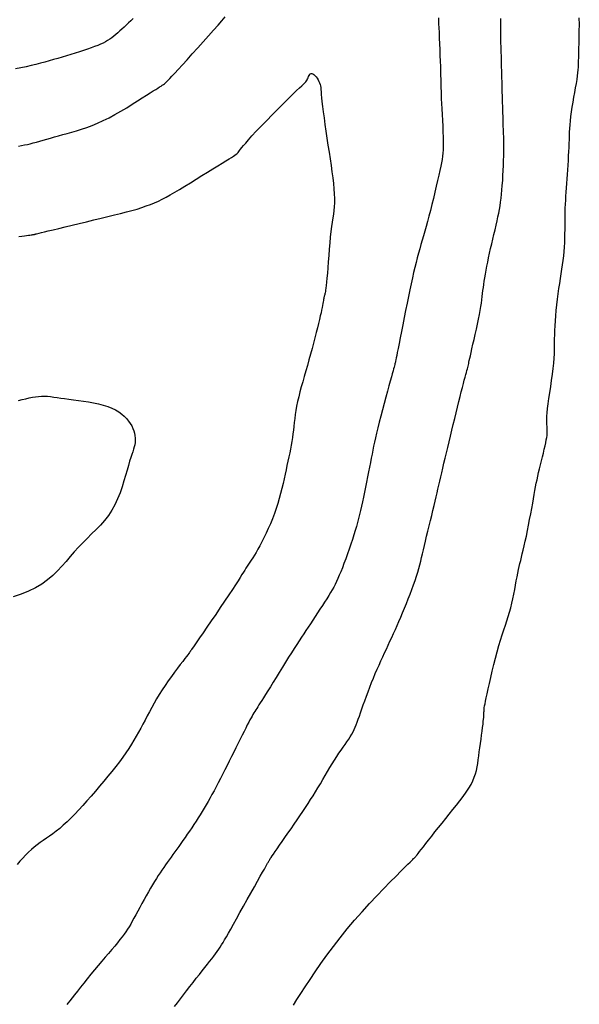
# Model space of a CAD drawing. Header units: millimetres. Extents: x 32690613 to 32693367, y 5343692 to 5344708.
# Tile 661 of 1009: x 32692936 to 32692944, y 5344455 to 5344469. Entities that reach past the tile are written whole.
import ezdxf

# ---------------------------------------------------------------- set-up
doc = ezdxf.new("R2010")
doc.units = ezdxf.units.MM
doc.header["$LTSCALE"] = 20
for name, color, linetype in [('02-DGM_HL_492.00', 82, 'Continuous'), ('02-DGM_HL_492.50', 92, 'Continuous'), ('02-DGM_HL_493.00', 102, 'Continuous'), ('02-DGM_HL_493.50', 112, 'Continuous'), ('02-DGM_HL_494.00', 122, 'Continuous')]:
    doc.layers.add(name, color=color, linetype=linetype)

msp = doc.modelspace()

# ---------------------------------------------------------------- linework, layer by layer
at = {"layer": '02-DGM_HL_492.00', "elevation": 492, "flags": 128}
msp.add_lwpolyline([(32692939.931, 5344455.328), (32692939.982, 5344455.407), (32692940.037, 5344455.494), (32692940.1, 5344455.589), (32692940.168, 5344455.692), (32692940.243, 5344455.803), (32692940.323, 5344455.918), (32692940.409, 5344456.038), (32692940.5, 5344456.161), (32692940.596, 5344456.286), (32692940.697, 5344456.411), (32692940.801, 5344456.535), (32692940.908, 5344456.656), (32692941.014, 5344456.773), (32692941.118, 5344456.884), (32692941.217, 5344456.987), (32692941.308, 5344457.08), (32692941.39, 5344457.162), (32692941.459, 5344457.232), (32692941.515, 5344457.287), (32692941.558, 5344457.33), (32692941.59, 5344457.362), (32692941.614, 5344457.384), (32692941.63, 5344457.4), (32692941.64, 5344457.41), (32692941.647, 5344457.416), (32692941.652, 5344457.421), (32692941.657, 5344457.426), (32692941.662, 5344457.432), (32692941.669, 5344457.44), (32692941.678, 5344457.451), (32692941.689, 5344457.465), (32692941.705, 5344457.485), (32692941.724, 5344457.51), (32692941.749, 5344457.541), (32692941.779, 5344457.58), (32692941.814, 5344457.625), (32692941.853, 5344457.675), (32692941.897, 5344457.73), (32692941.943, 5344457.789), (32692941.992, 5344457.851), (32692942.043, 5344457.914), (32692942.095, 5344457.979), (32692942.147, 5344458.043), (32692942.199, 5344458.107), (32692942.249, 5344458.171), (32692942.298, 5344458.233), (32692942.343, 5344458.294), (32692942.385, 5344458.353), (32692942.423, 5344458.411), (32692942.455, 5344458.465), (32692942.481, 5344458.517), (32692942.502, 5344458.567), (32692942.519, 5344458.616), (32692942.532, 5344458.664), (32692942.542, 5344458.713), (32692942.55, 5344458.762), (32692942.558, 5344458.814), (32692942.565, 5344458.869), (32692942.573, 5344458.927), (32692942.581, 5344458.987), (32692942.59, 5344459.048), (32692942.598, 5344459.108), (32692942.606, 5344459.167), (32692942.614, 5344459.223), (32692942.62, 5344459.274), (32692942.626, 5344459.319), (32692942.63, 5344459.357), (32692942.633, 5344459.39), (32692942.636, 5344459.417), (32692942.637, 5344459.439), (32692942.638, 5344459.458), (32692942.639, 5344459.475), (32692942.639, 5344459.49), (32692942.64, 5344459.504), (32692942.64, 5344459.519), (32692942.642, 5344459.536), (32692942.644, 5344459.555), (32692942.648, 5344459.58), (32692942.654, 5344459.61), (32692942.661, 5344459.648), (32692942.671, 5344459.695), (32692942.683, 5344459.753), (32692942.698, 5344459.821), (32692942.716, 5344459.9), (32692942.735, 5344459.985), (32692942.757, 5344460.075), (32692942.78, 5344460.168), (32692942.803, 5344460.26), (32692942.828, 5344460.351), (32692942.852, 5344460.437), (32692942.876, 5344460.517), (32692942.899, 5344460.591), (32692942.922, 5344460.66), (32692942.944, 5344460.726), (32692942.965, 5344460.789), (32692942.985, 5344460.851), (32692943.003, 5344460.913), (32692943.021, 5344460.975), (32692943.036, 5344461.039), (32692943.051, 5344461.104), (32692943.064, 5344461.17), (32692943.076, 5344461.234), (32692943.088, 5344461.297), (32692943.098, 5344461.358), (32692943.109, 5344461.415), (32692943.119, 5344461.468), (32692943.129, 5344461.517), (32692943.14, 5344461.562), (32692943.15, 5344461.605), (32692943.161, 5344461.649), (32692943.172, 5344461.694), (32692943.184, 5344461.742), (32692943.197, 5344461.795), (32692943.211, 5344461.854), (32692943.226, 5344461.921), (32692943.241, 5344461.994), (32692943.257, 5344462.071), (32692943.273, 5344462.151), (32692943.288, 5344462.232), (32692943.304, 5344462.311), (32692943.318, 5344462.388), (32692943.331, 5344462.46), (32692943.343, 5344462.525), (32692943.354, 5344462.585), (32692943.364, 5344462.641), (32692943.373, 5344462.693), (32692943.383, 5344462.744), (32692943.393, 5344462.794), (32692943.403, 5344462.844), (32692943.415, 5344462.896), (32692943.427, 5344462.95), (32692943.441, 5344463.006), (32692943.455, 5344463.063), (32692943.469, 5344463.119), (32692943.483, 5344463.174), (32692943.496, 5344463.227), (32692943.507, 5344463.276), (32692943.517, 5344463.32), (32692943.525, 5344463.36), (32692943.531, 5344463.394), (32692943.535, 5344463.425), (32692943.537, 5344463.452), (32692943.538, 5344463.476), (32692943.539, 5344463.497), (32692943.538, 5344463.518), (32692943.537, 5344463.537), (32692943.535, 5344463.556), (32692943.533, 5344463.577), (32692943.532, 5344463.6), (32692943.532, 5344463.627), (32692943.532, 5344463.66), (32692943.534, 5344463.7), (32692943.538, 5344463.747), (32692943.544, 5344463.805), (32692943.553, 5344463.873), (32692943.563, 5344463.95), (32692943.575, 5344464.032), (32692943.587, 5344464.119), (32692943.6, 5344464.207), (32692943.611, 5344464.293), (32692943.622, 5344464.376), (32692943.63, 5344464.452), (32692943.636, 5344464.521), (32692943.639, 5344464.583), (32692943.641, 5344464.64), (32692943.642, 5344464.694), (32692943.643, 5344464.746), (32692943.643, 5344464.799), (32692943.644, 5344464.855), (32692943.646, 5344464.915), (32692943.649, 5344464.98), (32692943.654, 5344465.051), (32692943.66, 5344465.125), (32692943.667, 5344465.202), (32692943.676, 5344465.28), (32692943.685, 5344465.359), (32692943.694, 5344465.436), (32692943.705, 5344465.511), (32692943.715, 5344465.584), (32692943.726, 5344465.653), (32692943.737, 5344465.72), (32692943.747, 5344465.786), (32692943.756, 5344465.85), (32692943.765, 5344465.912), (32692943.773, 5344465.975), (32692943.779, 5344466.038), (32692943.783, 5344466.101), (32692943.786, 5344466.164), (32692943.789, 5344466.227), (32692943.79, 5344466.29), (32692943.791, 5344466.353), (32692943.791, 5344466.415), (32692943.791, 5344466.476), (32692943.792, 5344466.536), (32692943.793, 5344466.595), (32692943.795, 5344466.653), (32692943.797, 5344466.71), (32692943.8, 5344466.767), (32692943.803, 5344466.825), (32692943.807, 5344466.883), (32692943.811, 5344466.943), (32692943.815, 5344467.005), (32692943.82, 5344467.069), (32692943.824, 5344467.134), (32692943.829, 5344467.2), (32692943.834, 5344467.266), (32692943.838, 5344467.332), (32692943.842, 5344467.396), (32692943.846, 5344467.458), (32692943.849, 5344467.518), (32692943.851, 5344467.574), (32692943.853, 5344467.628), (32692943.854, 5344467.681), (32692943.856, 5344467.733), (32692943.859, 5344467.785), (32692943.862, 5344467.84), (32692943.867, 5344467.897), (32692943.874, 5344467.958), (32692943.883, 5344468.022), (32692943.893, 5344468.091), (32692943.905, 5344468.16), (32692943.917, 5344468.231), (32692943.929, 5344468.299), (32692943.941, 5344468.365), (32692943.952, 5344468.427), (32692943.961, 5344468.483), (32692943.968, 5344468.533), (32692943.973, 5344468.577), (32692943.977, 5344468.618), (32692943.98, 5344468.659), (32692943.982, 5344468.701), (32692943.983, 5344468.746), (32692943.985, 5344468.796), (32692943.986, 5344468.854), (32692943.988, 5344468.922), (32692943.99, 5344468.997), (32692943.992, 5344469.08), (32692943.993, 5344469.169), (32692943.994, 5344469.262), (32692943.992, 5344469.358)], dxfattribs=at)
at = {"layer": '02-DGM_HL_492.50', "elevation": 492.5, "flags": 128}
for points in [[(32692937.654, 5344469.347), (32692937.621, 5344469.316), (32692937.589, 5344469.286), (32692937.558, 5344469.256), (32692937.527, 5344469.227), (32692937.496, 5344469.199), (32692937.466, 5344469.172), (32692937.437, 5344469.146), (32692937.408, 5344469.121), (32692937.379, 5344469.098), (32692937.351, 5344469.076), (32692937.322, 5344469.056), (32692937.292, 5344469.037), (32692937.261, 5344469.019), (32692937.227, 5344469.001), (32692937.191, 5344468.984), (32692937.151, 5344468.966), (32692937.108, 5344468.949), (32692937.059, 5344468.931), (32692937.007, 5344468.913), (32692936.951, 5344468.895), (32692936.893, 5344468.876), (32692936.832, 5344468.857), (32692936.771, 5344468.839), (32692936.709, 5344468.82), (32692936.647, 5344468.802), (32692936.585, 5344468.783), (32692936.524, 5344468.765), (32692936.462, 5344468.748), (32692936.4, 5344468.73), (32692936.337, 5344468.713), (32692936.271, 5344468.696), (32692936.204, 5344468.68), (32692936.134, 5344468.664), (32692936.061, 5344468.648), (32692935.985, 5344468.633)], [(32692938.244, 5344455.309), (32692938.284, 5344455.362), (32692938.326, 5344455.417), (32692938.37, 5344455.474), (32692938.415, 5344455.533), (32692938.461, 5344455.593), (32692938.507, 5344455.652), (32692938.552, 5344455.71), (32692938.596, 5344455.765), (32692938.636, 5344455.817), (32692938.674, 5344455.865), (32692938.709, 5344455.909), (32692938.741, 5344455.95), (32692938.771, 5344455.988), (32692938.799, 5344456.024), (32692938.824, 5344456.058), (32692938.848, 5344456.09), (32692938.87, 5344456.122), (32692938.891, 5344456.152), (32692938.911, 5344456.184), (32692938.932, 5344456.218), (32692938.955, 5344456.257), (32692938.98, 5344456.3), (32692939.008, 5344456.35), (32692939.041, 5344456.409), (32692939.079, 5344456.477), (32692939.123, 5344456.556), (32692939.172, 5344456.643), (32692939.223, 5344456.735), (32692939.276, 5344456.829), (32692939.328, 5344456.921), (32692939.377, 5344457.01), (32692939.422, 5344457.091), (32692939.461, 5344457.161), (32692939.493, 5344457.218), (32692939.519, 5344457.263), (32692939.538, 5344457.298), (32692939.553, 5344457.325), (32692939.564, 5344457.344), (32692939.571, 5344457.357), (32692939.577, 5344457.367), (32692939.581, 5344457.375), (32692939.586, 5344457.383), (32692939.59, 5344457.39), (32692939.596, 5344457.4), (32692939.604, 5344457.412), (32692939.615, 5344457.428), (32692939.629, 5344457.449), (32692939.648, 5344457.476), (32692939.671, 5344457.51), (32692939.7, 5344457.551), (32692939.734, 5344457.6), (32692939.771, 5344457.653), (32692939.812, 5344457.711), (32692939.854, 5344457.772), (32692939.898, 5344457.835), (32692939.942, 5344457.898), (32692939.984, 5344457.96), (32692940.025, 5344458.02), (32692940.065, 5344458.079), (32692940.103, 5344458.137), (32692940.14, 5344458.193), (32692940.176, 5344458.249), (32692940.211, 5344458.305), (32692940.246, 5344458.361), (32692940.281, 5344458.418), (32692940.315, 5344458.475), (32692940.349, 5344458.533), (32692940.383, 5344458.59), (32692940.417, 5344458.648), (32692940.45, 5344458.704), (32692940.483, 5344458.758), (32692940.515, 5344458.811), (32692940.547, 5344458.861), (32692940.578, 5344458.908), (32692940.608, 5344458.952), (32692940.638, 5344458.994), (32692940.666, 5344459.034), (32692940.692, 5344459.072), (32692940.717, 5344459.108), (32692940.74, 5344459.143), (32692940.761, 5344459.177), (32692940.779, 5344459.21), (32692940.796, 5344459.244), (32692940.811, 5344459.278), (32692940.825, 5344459.314), (32692940.839, 5344459.351), (32692940.854, 5344459.392), (32692940.869, 5344459.436), (32692940.886, 5344459.484), (32692940.904, 5344459.537), (32692940.924, 5344459.595), (32692940.946, 5344459.655), (32692940.969, 5344459.718), (32692940.993, 5344459.782), (32692941.018, 5344459.848), (32692941.043, 5344459.913), (32692941.069, 5344459.977), (32692941.095, 5344460.04), (32692941.121, 5344460.101), (32692941.148, 5344460.161), (32692941.174, 5344460.219), (32692941.201, 5344460.277), (32692941.227, 5344460.333), (32692941.253, 5344460.389), (32692941.279, 5344460.445), (32692941.304, 5344460.5), (32692941.33, 5344460.555), (32692941.355, 5344460.61), (32692941.38, 5344460.666), (32692941.405, 5344460.723), (32692941.431, 5344460.782), (32692941.457, 5344460.842), (32692941.483, 5344460.904), (32692941.51, 5344460.969), (32692941.537, 5344461.035), (32692941.564, 5344461.103), (32692941.59, 5344461.17), (32692941.616, 5344461.237), (32692941.64, 5344461.302), (32692941.662, 5344461.364), (32692941.681, 5344461.424), (32692941.699, 5344461.48), (32692941.714, 5344461.533), (32692941.728, 5344461.585), (32692941.741, 5344461.636), (32692941.753, 5344461.688), (32692941.765, 5344461.741), (32692941.778, 5344461.798), (32692941.792, 5344461.859), (32692941.808, 5344461.924), (32692941.824, 5344461.994), (32692941.842, 5344462.066), (32692941.861, 5344462.14), (32692941.879, 5344462.214), (32692941.897, 5344462.288), (32692941.915, 5344462.359), (32692941.931, 5344462.427), (32692941.946, 5344462.49), (32692941.96, 5344462.55), (32692941.974, 5344462.607), (32692941.986, 5344462.663), (32692941.999, 5344462.719), (32692942.012, 5344462.776), (32692942.025, 5344462.834), (32692942.039, 5344462.895), (32692942.054, 5344462.96), (32692942.07, 5344463.029), (32692942.087, 5344463.101), (32692942.105, 5344463.176), (32692942.124, 5344463.253), (32692942.143, 5344463.333), (32692942.162, 5344463.414), (32692942.182, 5344463.497), (32692942.202, 5344463.581), (32692942.223, 5344463.664), (32692942.243, 5344463.747), (32692942.262, 5344463.827), (32692942.281, 5344463.905), (32692942.299, 5344463.978), (32692942.316, 5344464.046), (32692942.332, 5344464.107), (32692942.346, 5344464.162), (32692942.359, 5344464.21), (32692942.37, 5344464.252), (32692942.38, 5344464.288), (32692942.389, 5344464.319), (32692942.397, 5344464.347), (32692942.403, 5344464.37), (32692942.409, 5344464.391), (32692942.414, 5344464.41), (32692942.418, 5344464.427), (32692942.422, 5344464.446), (32692942.426, 5344464.466), (32692942.431, 5344464.491), (32692942.438, 5344464.521), (32692942.446, 5344464.557), (32692942.456, 5344464.603), (32692942.468, 5344464.657), (32692942.482, 5344464.719), (32692942.498, 5344464.787), (32692942.514, 5344464.859), (32692942.531, 5344464.933), (32692942.547, 5344465.006), (32692942.562, 5344465.076), (32692942.575, 5344465.142), (32692942.586, 5344465.202), (32692942.595, 5344465.256), (32692942.603, 5344465.306), (32692942.609, 5344465.353), (32692942.615, 5344465.397), (32692942.62, 5344465.439), (32692942.625, 5344465.482), (32692942.631, 5344465.525), (32692942.637, 5344465.57), (32692942.643, 5344465.617), (32692942.651, 5344465.666), (32692942.66, 5344465.718), (32692942.669, 5344465.772), (32692942.68, 5344465.828), (32692942.692, 5344465.887), (32692942.704, 5344465.949), (32692942.718, 5344466.013), (32692942.733, 5344466.079), (32692942.749, 5344466.147), (32692942.765, 5344466.215), (32692942.781, 5344466.282), (32692942.796, 5344466.348), (32692942.811, 5344466.412), (32692942.825, 5344466.472), (32692942.837, 5344466.53), (32692942.848, 5344466.584), (32692942.859, 5344466.636), (32692942.868, 5344466.688), (32692942.876, 5344466.741), (32692942.883, 5344466.795), (32692942.889, 5344466.852), (32692942.895, 5344466.912), (32692942.9, 5344466.977), (32692942.905, 5344467.046), (32692942.909, 5344467.116), (32692942.913, 5344467.188), (32692942.916, 5344467.259), (32692942.918, 5344467.329), (32692942.92, 5344467.396), (32692942.921, 5344467.458), (32692942.921, 5344467.515), (32692942.921, 5344467.567), (32692942.92, 5344467.618), (32692942.919, 5344467.667), (32692942.918, 5344467.716), (32692942.916, 5344467.767), (32692942.914, 5344467.822), (32692942.912, 5344467.881), (32692942.91, 5344467.947), (32692942.908, 5344468.017), (32692942.906, 5344468.09), (32692942.904, 5344468.165), (32692942.902, 5344468.24), (32692942.9, 5344468.313), (32692942.899, 5344468.383), (32692942.897, 5344468.448), (32692942.895, 5344468.506), (32692942.894, 5344468.56), (32692942.892, 5344468.611), (32692942.89, 5344468.66), (32692942.889, 5344468.709), (32692942.887, 5344468.76), (32692942.886, 5344468.814), (32692942.884, 5344468.873), (32692942.882, 5344468.939), (32692942.881, 5344469.011), (32692942.88, 5344469.088), (32692942.879, 5344469.171), (32692942.879, 5344469.258), (32692942.88, 5344469.349)]]:
    msp.add_lwpolyline(points, dxfattribs=at)
at = {"layer": '02-DGM_HL_493.00', "elevation": 493, "flags": 128}
for points in [[(32692936.024, 5344467.534), (32692936.069, 5344467.543), (32692936.111, 5344467.552), (32692936.152, 5344467.561), (32692936.193, 5344467.57), (32692936.236, 5344467.581), (32692936.28, 5344467.593), (32692936.327, 5344467.605), (32692936.376, 5344467.619), (32692936.427, 5344467.634), (32692936.481, 5344467.65), (32692936.537, 5344467.666), (32692936.595, 5344467.682), (32692936.656, 5344467.7), (32692936.719, 5344467.717), (32692936.785, 5344467.735), (32692936.852, 5344467.755), (32692936.923, 5344467.777), (32692936.996, 5344467.802), (32692937.071, 5344467.83), (32692937.149, 5344467.862), (32692937.23, 5344467.899), (32692937.313, 5344467.94), (32692937.397, 5344467.986), (32692937.481, 5344468.033), (32692937.564, 5344468.082), (32692937.643, 5344468.131), (32692937.717, 5344468.177), (32692937.785, 5344468.22), (32692937.845, 5344468.259), (32692937.897, 5344468.292), (32692937.94, 5344468.319), (32692937.976, 5344468.342), (32692938.006, 5344468.361), (32692938.031, 5344468.376), (32692938.051, 5344468.39), (32692938.069, 5344468.401), (32692938.084, 5344468.412), (32692938.099, 5344468.422), (32692938.113, 5344468.434), (32692938.13, 5344468.449), (32692938.15, 5344468.469), (32692938.175, 5344468.495), (32692938.206, 5344468.528), (32692938.246, 5344468.571), (32692938.295, 5344468.624), (32692938.354, 5344468.689), (32692938.422, 5344468.764), (32692938.495, 5344468.846), (32692938.572, 5344468.931), (32692938.65, 5344469.017), (32692938.726, 5344469.102), (32692938.797, 5344469.182), (32692938.861, 5344469.254), (32692938.917, 5344469.317), (32692938.964, 5344469.371)], [(32692941.991, 5344469.36), (32692941.993, 5344469.32), (32692941.995, 5344469.272), (32692941.998, 5344469.215), (32692942.001, 5344469.148), (32692942.004, 5344469.072), (32692942.008, 5344468.991), (32692942.011, 5344468.907), (32692942.014, 5344468.823), (32692942.017, 5344468.742), (32692942.02, 5344468.666), (32692942.022, 5344468.598), (32692942.023, 5344468.54), (32692942.024, 5344468.489), (32692942.025, 5344468.445), (32692942.026, 5344468.403), (32692942.027, 5344468.361), (32692942.029, 5344468.316), (32692942.03, 5344468.266), (32692942.033, 5344468.209), (32692942.036, 5344468.141), (32692942.04, 5344468.066), (32692942.045, 5344467.986), (32692942.049, 5344467.902), (32692942.053, 5344467.819), (32692942.057, 5344467.738), (32692942.06, 5344467.661), (32692942.061, 5344467.593), (32692942.061, 5344467.533), (32692942.06, 5344467.482), (32692942.057, 5344467.435), (32692942.052, 5344467.391), (32692942.046, 5344467.347), (32692942.037, 5344467.3), (32692942.027, 5344467.249), (32692942.013, 5344467.191), (32692941.998, 5344467.123), (32692941.981, 5344467.047), (32692941.962, 5344466.966), (32692941.942, 5344466.88), (32692941.921, 5344466.793), (32692941.9, 5344466.706), (32692941.878, 5344466.62), (32692941.857, 5344466.539), (32692941.837, 5344466.463), (32692941.818, 5344466.392), (32692941.799, 5344466.325), (32692941.78, 5344466.261), (32692941.762, 5344466.199), (32692941.744, 5344466.138), (32692941.727, 5344466.076), (32692941.71, 5344466.014), (32692941.692, 5344465.95), (32692941.675, 5344465.883), (32692941.658, 5344465.813), (32692941.64, 5344465.739), (32692941.623, 5344465.662), (32692941.604, 5344465.58), (32692941.585, 5344465.493), (32692941.566, 5344465.401), (32692941.546, 5344465.303), (32692941.525, 5344465.201), (32692941.505, 5344465.099), (32692941.485, 5344464.998), (32692941.466, 5344464.902), (32692941.448, 5344464.812), (32692941.432, 5344464.731), (32692941.419, 5344464.661), (32692941.408, 5344464.605), (32692941.399, 5344464.56), (32692941.393, 5344464.526), (32692941.387, 5344464.501), (32692941.383, 5344464.481), (32692941.38, 5344464.466), (32692941.377, 5344464.454), (32692941.374, 5344464.442), (32692941.371, 5344464.43), (32692941.367, 5344464.414), (32692941.362, 5344464.395), (32692941.355, 5344464.371), (32692941.347, 5344464.34), (32692941.337, 5344464.302), (32692941.324, 5344464.255), (32692941.308, 5344464.197), (32692941.289, 5344464.128), (32692941.267, 5344464.051), (32692941.244, 5344463.966), (32692941.22, 5344463.878), (32692941.196, 5344463.787), (32692941.172, 5344463.698), (32692941.15, 5344463.612), (32692941.13, 5344463.531), (32692941.112, 5344463.458), (32692941.097, 5344463.391), (32692941.083, 5344463.33), (32692941.071, 5344463.271), (32692941.06, 5344463.215), (32692941.049, 5344463.159), (32692941.038, 5344463.101), (32692941.026, 5344463.04), (32692941.014, 5344462.975), (32692941, 5344462.906), (32692940.986, 5344462.835), (32692940.971, 5344462.762), (32692940.956, 5344462.689), (32692940.941, 5344462.617), (32692940.926, 5344462.547), (32692940.912, 5344462.48), (32692940.898, 5344462.417), (32692940.884, 5344462.358), (32692940.87, 5344462.3), (32692940.856, 5344462.244), (32692940.841, 5344462.187), (32692940.826, 5344462.13), (32692940.808, 5344462.072), (32692940.79, 5344462.01), (32692940.769, 5344461.945), (32692940.747, 5344461.877), (32692940.723, 5344461.809), (32692940.699, 5344461.74), (32692940.675, 5344461.672), (32692940.65, 5344461.606), (32692940.627, 5344461.545), (32692940.604, 5344461.488), (32692940.583, 5344461.437), (32692940.563, 5344461.39), (32692940.544, 5344461.348), (32692940.524, 5344461.308), (32692940.504, 5344461.269), (32692940.482, 5344461.231), (32692940.459, 5344461.191), (32692940.434, 5344461.149), (32692940.405, 5344461.104), (32692940.375, 5344461.056), (32692940.343, 5344461.006), (32692940.309, 5344460.955), (32692940.275, 5344460.903), (32692940.241, 5344460.851), (32692940.206, 5344460.799), (32692940.173, 5344460.749), (32692940.141, 5344460.7), (32692940.109, 5344460.653), (32692940.078, 5344460.605), (32692940.046, 5344460.557), (32692940.014, 5344460.507), (32692939.98, 5344460.455), (32692939.944, 5344460.398), (32692939.906, 5344460.337), (32692939.864, 5344460.272), (32692939.821, 5344460.202), (32692939.776, 5344460.13), (32692939.731, 5344460.057), (32692939.687, 5344459.986), (32692939.645, 5344459.917), (32692939.605, 5344459.852), (32692939.568, 5344459.794), (32692939.536, 5344459.742), (32692939.508, 5344459.697), (32692939.483, 5344459.659), (32692939.461, 5344459.625), (32692939.442, 5344459.595), (32692939.425, 5344459.569), (32692939.41, 5344459.545), (32692939.396, 5344459.523), (32692939.383, 5344459.502), (32692939.37, 5344459.481), (32692939.357, 5344459.459), (32692939.344, 5344459.436), (32692939.33, 5344459.41), (32692939.314, 5344459.381), (32692939.297, 5344459.348), (32692939.277, 5344459.31), (32692939.255, 5344459.266), (32692939.23, 5344459.217), (32692939.204, 5344459.164), (32692939.176, 5344459.108), (32692939.146, 5344459.049), (32692939.115, 5344458.987), (32692939.084, 5344458.924), (32692939.052, 5344458.86), (32692939.02, 5344458.797), (32692938.989, 5344458.733), (32692938.957, 5344458.67), (32692938.925, 5344458.608), (32692938.894, 5344458.548), (32692938.863, 5344458.488), (32692938.833, 5344458.431), (32692938.804, 5344458.376), (32692938.775, 5344458.323), (32692938.747, 5344458.272), (32692938.719, 5344458.222), (32692938.691, 5344458.174), (32692938.663, 5344458.128), (32692938.635, 5344458.081), (32692938.607, 5344458.035), (32692938.578, 5344457.989), (32692938.548, 5344457.942), (32692938.517, 5344457.896), (32692938.487, 5344457.849), (32692938.455, 5344457.803), (32692938.424, 5344457.757), (32692938.393, 5344457.712), (32692938.363, 5344457.668), (32692938.333, 5344457.625), (32692938.303, 5344457.584), (32692938.275, 5344457.544), (32692938.247, 5344457.505), (32692938.22, 5344457.468), (32692938.193, 5344457.43), (32692938.166, 5344457.394), (32692938.14, 5344457.357), (32692938.115, 5344457.321), (32692938.089, 5344457.284), (32692938.063, 5344457.247), (32692938.038, 5344457.209), (32692938.012, 5344457.17), (32692937.985, 5344457.128), (32692937.958, 5344457.085), (32692937.93, 5344457.039), (32692937.901, 5344456.99), (32692937.871, 5344456.938), (32692937.841, 5344456.884), (32692937.81, 5344456.828), (32692937.78, 5344456.772), (32692937.75, 5344456.716), (32692937.721, 5344456.662), (32692937.693, 5344456.611), (32692937.667, 5344456.564), (32692937.643, 5344456.52), (32692937.621, 5344456.48), (32692937.599, 5344456.443), (32692937.576, 5344456.407), (32692937.553, 5344456.372), (32692937.528, 5344456.336), (32692937.5, 5344456.299), (32692937.468, 5344456.259), (32692937.433, 5344456.215), (32692937.393, 5344456.168), (32692937.351, 5344456.117), (32692937.305, 5344456.064), (32692937.258, 5344456.009), (32692937.208, 5344455.951), (32692937.158, 5344455.891), (32692937.106, 5344455.829), (32692937.055, 5344455.767), (32692937.004, 5344455.704), (32692936.955, 5344455.642), (32692936.907, 5344455.583), (32692936.863, 5344455.527), (32692936.823, 5344455.475), (32692936.787, 5344455.43), (32692936.756, 5344455.391), (32692936.732, 5344455.361), (32692936.712, 5344455.337)]]:
    msp.add_lwpolyline(points, dxfattribs=at)
at = {"layer": '02-DGM_HL_493.50', "elevation": 493.5, "flags": 128}
msp.add_lwpolyline([(32692936.032, 5344466.249), (32692936.075, 5344466.255), (32692936.111, 5344466.26), (32692936.142, 5344466.265), (32692936.167, 5344466.269), (32692936.188, 5344466.272), (32692936.205, 5344466.274), (32692936.219, 5344466.276), (32692936.231, 5344466.278), (32692936.24, 5344466.28), (32692936.246, 5344466.281), (32692936.252, 5344466.282), (32692936.256, 5344466.283), (32692936.26, 5344466.284), (32692936.264, 5344466.285), (32692936.268, 5344466.286), (32692936.274, 5344466.288), (32692936.283, 5344466.29), (32692936.299, 5344466.294), (32692936.321, 5344466.299), (32692936.353, 5344466.307), (32692936.395, 5344466.318), (32692936.45, 5344466.331), (32692936.519, 5344466.348), (32692936.6, 5344466.367), (32692936.69, 5344466.389), (32692936.787, 5344466.412), (32692936.889, 5344466.437), (32692936.994, 5344466.462), (32692937.098, 5344466.487), (32692937.2, 5344466.512), (32692937.297, 5344466.535), (32692937.389, 5344466.558), (32692937.476, 5344466.579), (32692937.559, 5344466.601), (32692937.637, 5344466.621), (32692937.71, 5344466.642), (32692937.778, 5344466.663), (32692937.842, 5344466.685), (32692937.902, 5344466.707), (32692937.959, 5344466.73), (32692938.014, 5344466.755), (32692938.068, 5344466.781), (32692938.124, 5344466.811), (32692938.183, 5344466.844), (32692938.246, 5344466.88), (32692938.314, 5344466.921), (32692938.389, 5344466.966), (32692938.468, 5344467.015), (32692938.55, 5344467.065), (32692938.632, 5344467.116), (32692938.713, 5344467.166), (32692938.789, 5344467.213), (32692938.86, 5344467.257), (32692938.922, 5344467.295), (32692938.974, 5344467.327), (32692939.017, 5344467.353), (32692939.051, 5344467.375), (32692939.079, 5344467.393), (32692939.101, 5344467.408), (32692939.119, 5344467.421), (32692939.133, 5344467.432), (32692939.145, 5344467.444), (32692939.156, 5344467.457), (32692939.167, 5344467.472), (32692939.181, 5344467.491), (32692939.199, 5344467.514), (32692939.223, 5344467.543), (32692939.254, 5344467.58), (32692939.293, 5344467.625), (32692939.343, 5344467.681), (32692939.405, 5344467.747), (32692939.475, 5344467.821), (32692939.552, 5344467.9), (32692939.632, 5344467.982), (32692939.712, 5344468.063), (32692939.789, 5344468.141), (32692939.861, 5344468.212), (32692939.924, 5344468.274), (32692939.976, 5344468.324), (32692940.017, 5344468.363), (32692940.05, 5344468.393), (32692940.075, 5344468.417), (32692940.094, 5344468.435), (32692940.108, 5344468.45), (32692940.119, 5344468.463), (32692940.127, 5344468.476), (32692940.134, 5344468.491), (32692940.141, 5344468.508), (32692940.148, 5344468.524), (32692940.156, 5344468.539), (32692940.163, 5344468.552), (32692940.172, 5344468.562), (32692940.182, 5344468.567), (32692940.194, 5344468.568), (32692940.207, 5344468.563), (32692940.222, 5344468.552), (32692940.237, 5344468.538), (32692940.253, 5344468.519), (32692940.268, 5344468.499), (32692940.282, 5344468.477), (32692940.294, 5344468.455), (32692940.304, 5344468.433), (32692940.311, 5344468.412), (32692940.316, 5344468.391), (32692940.32, 5344468.368), (32692940.323, 5344468.341), (32692940.325, 5344468.309), (32692940.328, 5344468.271), (32692940.331, 5344468.224), (32692940.337, 5344468.168), (32692940.345, 5344468.1), (32692940.355, 5344468.022), (32692940.367, 5344467.937), (32692940.38, 5344467.845), (32692940.394, 5344467.748), (32692940.408, 5344467.649), (32692940.423, 5344467.549), (32692940.438, 5344467.45), (32692940.453, 5344467.354), (32692940.466, 5344467.26), (32692940.479, 5344467.171), (32692940.49, 5344467.085), (32692940.5, 5344467.003), (32692940.508, 5344466.927), (32692940.513, 5344466.856), (32692940.515, 5344466.79), (32692940.515, 5344466.73), (32692940.512, 5344466.675), (32692940.507, 5344466.622), (32692940.5, 5344466.569), (32692940.492, 5344466.515), (32692940.483, 5344466.457), (32692940.474, 5344466.394), (32692940.465, 5344466.323), (32692940.456, 5344466.244), (32692940.448, 5344466.159), (32692940.441, 5344466.07), (32692940.433, 5344465.979), (32692940.427, 5344465.89), (32692940.42, 5344465.806), (32692940.414, 5344465.728), (32692940.409, 5344465.659), (32692940.404, 5344465.602), (32692940.399, 5344465.556), (32692940.394, 5344465.519), (32692940.39, 5344465.491), (32692940.386, 5344465.468), (32692940.383, 5344465.451), (32692940.379, 5344465.437), (32692940.376, 5344465.426), (32692940.374, 5344465.415), (32692940.371, 5344465.405), (32692940.369, 5344465.395), (32692940.366, 5344465.384), (32692940.364, 5344465.371), (32692940.361, 5344465.357), (32692940.358, 5344465.341), (32692940.354, 5344465.321), (32692940.35, 5344465.299), (32692940.345, 5344465.272), (32692940.339, 5344465.242), (32692940.332, 5344465.206), (32692940.324, 5344465.167), (32692940.314, 5344465.122), (32692940.303, 5344465.071), (32692940.289, 5344465.015), (32692940.274, 5344464.952), (32692940.257, 5344464.885), (32692940.238, 5344464.813), (32692940.218, 5344464.737), (32692940.197, 5344464.659), (32692940.176, 5344464.58), (32692940.153, 5344464.499), (32692940.131, 5344464.42), (32692940.108, 5344464.341), (32692940.086, 5344464.263), (32692940.065, 5344464.188), (32692940.044, 5344464.114), (32692940.025, 5344464.042), (32692940.007, 5344463.972), (32692939.991, 5344463.905), (32692939.978, 5344463.84), (32692939.966, 5344463.779), (32692939.957, 5344463.72), (32692939.95, 5344463.663), (32692939.943, 5344463.607), (32692939.937, 5344463.553), (32692939.931, 5344463.5), (32692939.925, 5344463.447), (32692939.918, 5344463.394), (32692939.91, 5344463.34), (32692939.901, 5344463.286), (32692939.89, 5344463.231), (32692939.879, 5344463.175), (32692939.866, 5344463.118), (32692939.854, 5344463.06), (32692939.84, 5344462.999), (32692939.827, 5344462.937), (32692939.813, 5344462.873), (32692939.799, 5344462.807), (32692939.784, 5344462.74), (32692939.768, 5344462.671), (32692939.75, 5344462.601), (32692939.731, 5344462.53), (32692939.71, 5344462.458), (32692939.687, 5344462.386), (32692939.661, 5344462.313), (32692939.634, 5344462.241), (32692939.605, 5344462.17), (32692939.575, 5344462.101), (32692939.545, 5344462.034), (32692939.514, 5344461.971), (32692939.484, 5344461.911), (32692939.455, 5344461.857), (32692939.428, 5344461.807), (32692939.402, 5344461.763), (32692939.377, 5344461.723), (32692939.354, 5344461.686), (32692939.332, 5344461.653), (32692939.312, 5344461.622), (32692939.293, 5344461.593), (32692939.275, 5344461.565), (32692939.257, 5344461.538), (32692939.24, 5344461.511), (32692939.222, 5344461.481), (32692939.201, 5344461.446), (32692939.176, 5344461.406), (32692939.146, 5344461.359), (32692939.109, 5344461.302), (32692939.066, 5344461.235), (32692939.013, 5344461.157), (32692938.955, 5344461.069), (32692938.892, 5344460.977), (32692938.828, 5344460.882), (32692938.764, 5344460.788), (32692938.704, 5344460.699), (32692938.648, 5344460.618), (32692938.6, 5344460.548), (32692938.562, 5344460.493), (32692938.533, 5344460.45), (32692938.511, 5344460.418), (32692938.495, 5344460.396), (32692938.485, 5344460.382), (32692938.478, 5344460.372), (32692938.474, 5344460.367), (32692938.472, 5344460.363), (32692938.469, 5344460.36), (32692938.466, 5344460.356), (32692938.462, 5344460.349), (32692938.455, 5344460.34), (32692938.445, 5344460.327), (32692938.432, 5344460.308), (32692938.413, 5344460.284), (32692938.389, 5344460.253), (32692938.359, 5344460.214), (32692938.324, 5344460.168), (32692938.284, 5344460.116), (32692938.242, 5344460.06), (32692938.198, 5344460), (32692938.153, 5344459.937), (32692938.109, 5344459.873), (32692938.066, 5344459.809), (32692938.026, 5344459.745), (32692937.988, 5344459.682), (32692937.953, 5344459.62), (32692937.919, 5344459.558), (32692937.886, 5344459.498), (32692937.855, 5344459.438), (32692937.824, 5344459.379), (32692937.793, 5344459.321), (32692937.763, 5344459.264), (32692937.732, 5344459.208), (32692937.7, 5344459.151), (32692937.667, 5344459.094), (32692937.632, 5344459.036), (32692937.594, 5344458.977), (32692937.553, 5344458.916), (32692937.508, 5344458.853), (32692937.46, 5344458.787), (32692937.408, 5344458.719), (32692937.354, 5344458.65), (32692937.297, 5344458.58), (32692937.238, 5344458.509), (32692937.178, 5344458.438), (32692937.118, 5344458.368), (32692937.058, 5344458.299), (32692936.998, 5344458.232), (32692936.94, 5344458.166), (32692936.882, 5344458.103), (32692936.825, 5344458.043), (32692936.77, 5344457.986), (32692936.716, 5344457.933), (32692936.663, 5344457.884), (32692936.612, 5344457.839), (32692936.562, 5344457.799), (32692936.514, 5344457.763), (32692936.468, 5344457.73), (32692936.422, 5344457.699), (32692936.378, 5344457.668), (32692936.335, 5344457.638), (32692936.292, 5344457.607), (32692936.25, 5344457.574), (32692936.209, 5344457.538), (32692936.168, 5344457.5), (32692936.127, 5344457.459), (32692936.087, 5344457.417), (32692936.047, 5344457.373), (32692936.008, 5344457.328)], dxfattribs=at)
at = {"layer": '02-DGM_HL_494.00', "elevation": 494, "flags": 128}
msp.add_lwpolyline([(32692936.025, 5344463.922), (32692936.08, 5344463.934), (32692936.131, 5344463.946), (32692936.179, 5344463.957), (32692936.224, 5344463.966), (32692936.268, 5344463.973), (32692936.31, 5344463.978), (32692936.351, 5344463.981), (32692936.393, 5344463.981), (32692936.436, 5344463.98), (32692936.48, 5344463.976), (32692936.526, 5344463.97), (32692936.574, 5344463.964), (32692936.626, 5344463.956), (32692936.682, 5344463.947), (32692936.742, 5344463.939), (32692936.808, 5344463.93), (32692936.877, 5344463.921), (32692936.948, 5344463.911), (32692937.021, 5344463.9), (32692937.093, 5344463.887), (32692937.164, 5344463.872), (32692937.231, 5344463.855), (32692937.294, 5344463.835), (32692937.352, 5344463.812), (32692937.404, 5344463.786), (32692937.451, 5344463.758), (32692937.492, 5344463.728), (32692937.529, 5344463.696), (32692937.561, 5344463.663), (32692937.589, 5344463.628), (32692937.614, 5344463.594), (32692937.634, 5344463.559), (32692937.651, 5344463.524), (32692937.664, 5344463.489), (32692937.674, 5344463.455), (32692937.681, 5344463.421), (32692937.684, 5344463.387), (32692937.685, 5344463.355), (32692937.683, 5344463.323), (32692937.678, 5344463.292), (32692937.671, 5344463.261), (32692937.661, 5344463.228), (32692937.65, 5344463.193), (32692937.636, 5344463.154), (32692937.621, 5344463.109), (32692937.604, 5344463.058), (32692937.587, 5344462.999), (32692937.568, 5344462.932), (32692937.547, 5344462.857), (32692937.524, 5344462.777), (32692937.498, 5344462.693), (32692937.469, 5344462.608), (32692937.435, 5344462.522), (32692937.397, 5344462.439), (32692937.353, 5344462.36), (32692937.303, 5344462.285), (32692937.248, 5344462.216), (32692937.189, 5344462.15), (32692937.128, 5344462.086), (32692937.065, 5344462.024), (32692937.001, 5344461.962), (32692936.938, 5344461.9), (32692936.877, 5344461.837), (32692936.818, 5344461.77), (32692936.76, 5344461.703), (32692936.703, 5344461.634), (32692936.643, 5344461.566), (32692936.581, 5344461.499), (32692936.513, 5344461.434), (32692936.439, 5344461.372), (32692936.358, 5344461.313), (32692936.267, 5344461.26), (32692936.168, 5344461.212), (32692936.062, 5344461.17), (32692935.95, 5344461.133)], dxfattribs=at)

doc.saveas('drawing.dxf')
